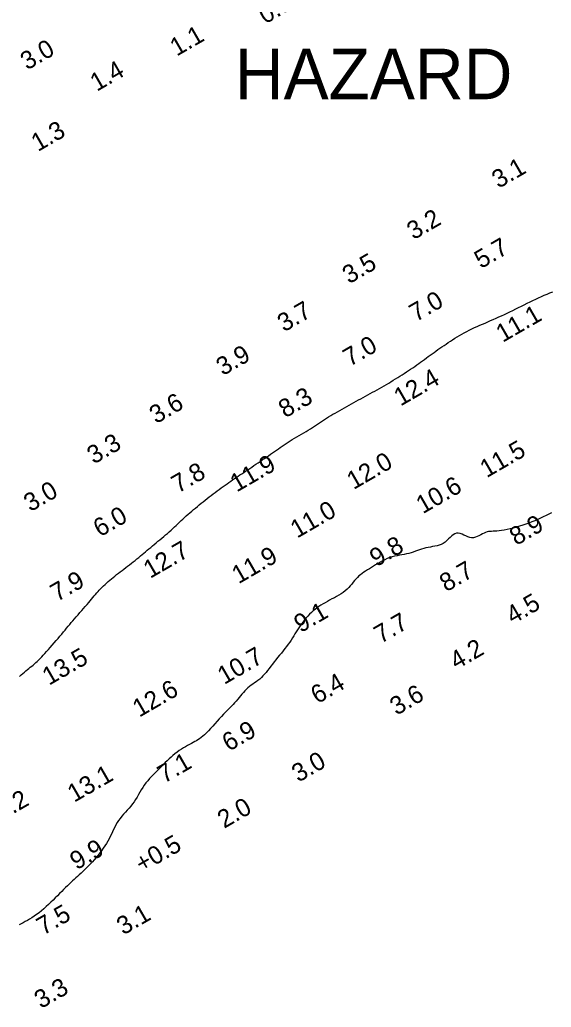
# Model space of a CAD drawing. Extents: x 3024098 to 3056816, y 418252 to 509144.
# Drawn here: x 3027600.4 to 3027747.8, y 427572.4 to 427846.4 of the extents above; entities that cross this region are included whole.
import ezdxf

# ---------------------------------------------------------------- set-up
doc = ezdxf.new("R2010")
doc.units = 0
for name, color, linetype in [('V-CHAN-CONT-EL10', 7, 'Continuous'), ('V-CHAN-NAID', 7, 'Continuous'), ('V-TOPO-SOUN-0911', 7, 'Continuous')]:
    doc.layers.add(name, color=color, linetype=linetype)

msp = doc.modelspace()

# ---------------------------------------------------------------- linework, layer by layer
at = {"layer": 'V-CHAN-CONT-EL10'}
for points in [[(3027600.35, 427664.21), (3027600.81, 427664.65), (3027601.25, 427665.05), (3027601.68, 427665.42), (3027602.1, 427665.78), (3027602.51, 427666.11), (3027602.91, 427666.42), (3027603.31, 427666.74), (3027603.7, 427667.04), (3027604.09, 427667.36), (3027604.48, 427667.68), (3027604.86, 427668.03), (3027605.25, 427668.38), (3027605.64, 427668.77), (3027606.04, 427669.17), (3027606.46, 427669.6), (3027606.89, 427670.07), (3027607.34, 427670.56), (3027607.82, 427671.09), (3027608.32, 427671.66), (3027608.84, 427672.26), (3027609.38, 427672.87), (3027609.92, 427673.5), (3027610.46, 427674.14), (3027611, 427674.77), (3027611.52, 427675.38), (3027612.02, 427675.97), (3027612.5, 427676.54), (3027612.95, 427677.08), (3027613.39, 427677.6), (3027613.82, 427678.11), (3027614.25, 427678.62), (3027614.68, 427679.13), (3027615.12, 427679.65), (3027615.58, 427680.19), (3027616.06, 427680.74), (3027616.56, 427681.32), (3027617.06, 427681.9), (3027617.57, 427682.48), (3027618.08, 427683.06), (3027618.57, 427683.63), (3027619.05, 427684.18), (3027619.5, 427684.71), (3027619.92, 427685.21), (3027620.31, 427685.68), (3027620.68, 427686.13), (3027621.04, 427686.55), (3027621.39, 427686.97), (3027621.74, 427687.37), (3027622.09, 427687.77), (3027622.45, 427688.16), (3027622.82, 427688.55), (3027623.21, 427688.94), (3027623.61, 427689.33), (3027624.03, 427689.73), (3027624.46, 427690.12), (3027624.9, 427690.51), (3027625.35, 427690.9), (3027625.81, 427691.29), (3027626.28, 427691.68), (3027626.76, 427692.06), (3027627.25, 427692.45), (3027627.75, 427692.84), (3027628.25, 427693.22), (3027628.76, 427693.61), (3027629.27, 427694), (3027629.79, 427694.4), (3027630.3, 427694.8), (3027630.82, 427695.2), (3027631.34, 427695.6), (3027631.85, 427696.01), (3027632.36, 427696.41), (3027632.87, 427696.82), (3027633.37, 427697.22), (3027633.86, 427697.62), (3027634.34, 427698.02), (3027634.82, 427698.42), (3027635.29, 427698.81), (3027635.76, 427699.21), (3027636.23, 427699.61), (3027636.71, 427700.01), (3027637.2, 427700.42), (3027637.69, 427700.84), (3027638.2, 427701.26), (3027638.72, 427701.69), (3027639.25, 427702.13), (3027639.78, 427702.57), (3027640.31, 427703.01), (3027640.83, 427703.45), (3027641.35, 427703.9), (3027641.85, 427704.35), (3027642.34, 427704.79), (3027642.82, 427705.23), (3027643.29, 427705.68), (3027643.75, 427706.12), (3027644.21, 427706.56), (3027644.67, 427707), (3027645.13, 427707.43), (3027645.6, 427707.87), (3027646.08, 427708.31), (3027646.57, 427708.74), (3027647.07, 427709.18), (3027647.57, 427709.61), (3027648.08, 427710.05), (3027648.6, 427710.49), (3027649.12, 427710.92), (3027649.65, 427711.36), (3027650.19, 427711.8), (3027650.72, 427712.24), (3027651.26, 427712.68), (3027651.8, 427713.12), (3027652.35, 427713.56), (3027652.89, 427713.99), (3027653.45, 427714.42), (3027654, 427714.85), (3027654.56, 427715.27), (3027655.12, 427715.68), (3027655.68, 427716.09), (3027656.23, 427716.49), (3027656.79, 427716.88), (3027657.33, 427717.27), (3027657.87, 427717.65), (3027658.4, 427718.01), (3027658.92, 427718.37), (3027659.43, 427718.72), (3027659.94, 427719.07), (3027660.44, 427719.41), (3027660.94, 427719.76), (3027661.45, 427720.1), (3027661.97, 427720.45), (3027662.5, 427720.8), (3027663.04, 427721.17), (3027663.6, 427721.54), (3027664.16, 427721.92), (3027664.73, 427722.3), (3027665.31, 427722.69), (3027665.9, 427723.08), (3027666.48, 427723.48), (3027667.07, 427723.87), (3027667.65, 427724.27), (3027668.23, 427724.66), (3027668.8, 427725.06), (3027669.37, 427725.45), (3027669.94, 427725.84), (3027670.5, 427726.23), (3027671.05, 427726.62), (3027671.59, 427727), (3027672.12, 427727.38), (3027672.65, 427727.75), (3027673.18, 427728.12), (3027673.71, 427728.49), (3027674.25, 427728.85), (3027674.8, 427729.22), (3027675.37, 427729.58), (3027675.96, 427729.95), (3027676.57, 427730.31), (3027677.2, 427730.68), (3027677.84, 427731.05), (3027678.49, 427731.42), (3027679.14, 427731.78), (3027679.79, 427732.15), (3027680.42, 427732.52), (3027681.02, 427732.9), (3027681.61, 427733.27), (3027682.17, 427733.64), (3027682.72, 427734.01), (3027683.26, 427734.38), (3027683.8, 427734.75), (3027684.34, 427735.12), (3027684.89, 427735.48), (3027685.45, 427735.85), (3027686.04, 427736.21), (3027686.64, 427736.57), (3027687.26, 427736.93), (3027687.88, 427737.28), (3027688.52, 427737.64), (3027689.17, 427738), (3027689.81, 427738.36), (3027690.46, 427738.72), (3027691.1, 427739.08), (3027691.74, 427739.44), (3027692.39, 427739.81), (3027693.02, 427740.17), (3027693.67, 427740.53), (3027694.31, 427740.9), (3027694.95, 427741.26), (3027695.6, 427741.61), (3027696.25, 427741.97), (3027696.9, 427742.32), (3027697.55, 427742.67), (3027698.2, 427743.03), (3027698.86, 427743.38), (3027699.51, 427743.74), (3027700.16, 427744.1), (3027700.81, 427744.46), (3027701.45, 427744.84), (3027702.09, 427745.21), (3027702.72, 427745.59), (3027703.35, 427745.97), (3027703.98, 427746.36), (3027704.6, 427746.74), (3027705.21, 427747.13), (3027705.82, 427747.52), (3027706.43, 427747.91), (3027707.03, 427748.29), (3027707.63, 427748.68), (3027708.21, 427749.07), (3027708.79, 427749.45), (3027709.37, 427749.84), (3027709.94, 427750.22), (3027710.49, 427750.61), (3027711.04, 427751), (3027711.58, 427751.39), (3027712.11, 427751.78), (3027712.64, 427752.16), (3027713.17, 427752.55), (3027713.7, 427752.94), (3027714.23, 427753.33), (3027714.76, 427753.71), (3027715.29, 427754.1), (3027715.83, 427754.48), (3027716.38, 427754.87), (3027716.93, 427755.25), (3027717.49, 427755.64), (3027718.06, 427756.03), (3027718.64, 427756.42), (3027719.23, 427756.81), (3027719.83, 427757.21), (3027720.44, 427757.61), (3027721.06, 427758.01), (3027721.7, 427758.41), (3027722.35, 427758.8), (3027723.01, 427759.18), (3027723.68, 427759.56), (3027724.36, 427759.93), (3027725.06, 427760.28), (3027725.77, 427760.62), (3027726.48, 427760.96), (3027727.21, 427761.29), (3027727.95, 427761.61), (3027728.69, 427761.93), (3027729.44, 427762.25), (3027730.19, 427762.58), (3027730.95, 427762.91), (3027731.71, 427763.24), (3027732.48, 427763.58), (3027733.24, 427763.93), (3027734.02, 427764.28), (3027734.79, 427764.64), (3027735.57, 427765.01), (3027736.36, 427765.38), (3027737.15, 427765.76), (3027737.94, 427766.15), (3027738.74, 427766.54), (3027739.54, 427766.94), (3027740.33, 427767.33), (3027741.13, 427767.73), (3027741.93, 427768.12), (3027742.72, 427768.5), (3027743.51, 427768.88), (3027744.3, 427769.25), (3027745.08, 427769.61), (3027745.87, 427769.96), (3027746.66, 427770.29), (3027747.45, 427770.61), (3027748.25, 427770.91)], [(3027747.83, 427709.59), (3027747.1, 427709.21), (3027746.35, 427708.83), (3027745.6, 427708.46), (3027744.82, 427708.1), (3027744.04, 427707.75), (3027743.23, 427707.41), (3027742.42, 427707.09), (3027741.59, 427706.77), (3027740.74, 427706.47), (3027739.88, 427706.17), (3027739, 427705.89), (3027738.12, 427705.63), (3027737.25, 427705.38), (3027736.39, 427705.16), (3027735.56, 427704.96), (3027734.77, 427704.79), (3027734.04, 427704.66), (3027733.36, 427704.56), (3027732.75, 427704.51), (3027732.21, 427704.48), (3027731.71, 427704.47), (3027731.25, 427704.45), (3027730.82, 427704.43), (3027730.41, 427704.38), (3027730, 427704.3), (3027729.58, 427704.16), (3027729.15, 427703.96), (3027728.7, 427703.72), (3027728.23, 427703.46), (3027727.75, 427703.21), (3027727.26, 427702.98), (3027726.76, 427702.8), (3027726.24, 427702.69), (3027725.72, 427702.67), (3027725.18, 427702.77), (3027724.65, 427702.94), (3027724.11, 427703.17), (3027723.58, 427703.42), (3027723.05, 427703.65), (3027722.53, 427703.84), (3027722.03, 427703.94), (3027721.55, 427703.93), (3027721.08, 427703.79), (3027720.63, 427703.53), (3027720.19, 427703.19), (3027719.75, 427702.78), (3027719.3, 427702.34), (3027718.84, 427701.9), (3027718.35, 427701.48), (3027717.85, 427701.12), (3027717.3, 427700.83), (3027716.73, 427700.61), (3027716.14, 427700.44), (3027715.53, 427700.32), (3027714.91, 427700.21), (3027714.28, 427700.11), (3027713.66, 427700.01), (3027713.05, 427699.89), (3027712.45, 427699.73), (3027711.86, 427699.55), (3027711.27, 427699.35), (3027710.69, 427699.14), (3027710.11, 427698.93), (3027709.52, 427698.72), (3027708.92, 427698.52), (3027708.31, 427698.34), (3027707.67, 427698.2), (3027707.03, 427698.06), (3027706.37, 427697.94), (3027705.7, 427697.82), (3027705.02, 427697.69), (3027704.34, 427697.54), (3027703.66, 427697.36), (3027702.98, 427697.14), (3027702.3, 427696.88), (3027701.64, 427696.58), (3027700.98, 427696.24), (3027700.33, 427695.88), (3027699.7, 427695.51), (3027699.08, 427695.14), (3027698.48, 427694.76), (3027697.91, 427694.4), (3027697.35, 427694.06), (3027696.82, 427693.74), (3027696.31, 427693.42), (3027695.82, 427693.1), (3027695.35, 427692.77), (3027694.9, 427692.43), (3027694.46, 427692.07), (3027694.05, 427691.68), (3027693.65, 427691.25), (3027693.26, 427690.8), (3027692.87, 427690.32), (3027692.47, 427689.84), (3027692.06, 427689.35), (3027691.63, 427688.86), (3027691.16, 427688.39), (3027690.66, 427687.94), (3027690.11, 427687.52), (3027689.53, 427687.12), (3027688.92, 427686.74), (3027688.28, 427686.38), (3027687.64, 427686.03), (3027686.98, 427685.69), (3027686.34, 427685.35), (3027685.71, 427685.01), (3027685.09, 427684.67), (3027684.5, 427684.33), (3027683.93, 427683.97), (3027683.37, 427683.6), (3027682.83, 427683.22), (3027682.3, 427682.81), (3027681.79, 427682.39), (3027681.29, 427681.94), (3027680.79, 427681.46), (3027680.32, 427680.96), (3027679.85, 427680.45), (3027679.4, 427679.91), (3027678.96, 427679.36), (3027678.54, 427678.81), (3027678.14, 427678.25), (3027677.76, 427677.68), (3027677.4, 427677.12), (3027677.05, 427676.57), (3027676.71, 427676.01), (3027676.37, 427675.44), (3027676.02, 427674.88), (3027675.65, 427674.3), (3027675.27, 427673.73), (3027674.85, 427673.14), (3027674.41, 427672.54), (3027673.94, 427671.93), (3027673.44, 427671.31), (3027672.94, 427670.7), (3027672.42, 427670.07), (3027671.91, 427669.45), (3027671.41, 427668.83), (3027670.92, 427668.22), (3027670.45, 427667.61), (3027670, 427667.01), (3027669.57, 427666.43), (3027669.14, 427665.87), (3027668.71, 427665.33), (3027668.28, 427664.82), (3027667.85, 427664.33), (3027667.4, 427663.89), (3027666.93, 427663.48), (3027666.46, 427663.1), (3027665.97, 427662.75), (3027665.49, 427662.41), (3027665, 427662.08), (3027664.53, 427661.74), (3027664.07, 427661.39), (3027663.62, 427661.02), (3027663.2, 427660.62), (3027662.8, 427660.2), (3027662.4, 427659.76), (3027662.02, 427659.3), (3027661.63, 427658.83), (3027661.24, 427658.35), (3027660.84, 427657.86), (3027660.43, 427657.38), (3027659.99, 427656.89), (3027659.53, 427656.4), (3027659.05, 427655.9), (3027658.54, 427655.39), (3027658.02, 427654.86), (3027657.48, 427654.31), (3027656.92, 427653.73), (3027656.33, 427653.11), (3027655.73, 427652.46), (3027655.12, 427651.79), (3027654.51, 427651.1), (3027653.89, 427650.42), (3027653.29, 427649.76), (3027652.71, 427649.13), (3027652.15, 427648.55), (3027651.62, 427648.04), (3027651.13, 427647.59), (3027650.67, 427647.22), (3027650.23, 427646.89), (3027649.8, 427646.61), (3027649.37, 427646.35), (3027648.93, 427646.11), (3027648.48, 427645.87), (3027648, 427645.61), (3027647.48, 427645.34), (3027646.94, 427645.04), (3027646.37, 427644.72), (3027645.79, 427644.38), (3027645.2, 427644.01), (3027644.6, 427643.62), (3027644.02, 427643.21), (3027643.44, 427642.77), (3027642.88, 427642.31), (3027642.34, 427641.83), (3027641.81, 427641.33), (3027641.28, 427640.82), (3027640.76, 427640.29), (3027640.23, 427639.76), (3027639.71, 427639.22), (3027639.17, 427638.67), (3027638.62, 427638.12), (3027638.06, 427637.57), (3027637.5, 427637.01), (3027636.95, 427636.44), (3027636.41, 427635.86), (3027635.88, 427635.27), (3027635.38, 427634.66), (3027634.91, 427634.04), (3027634.48, 427633.4), (3027634.07, 427632.74), (3027633.68, 427632.08), (3027633.3, 427631.41), (3027632.92, 427630.74), (3027632.52, 427630.09), (3027632.12, 427629.45), (3027631.68, 427628.82), (3027631.21, 427628.22), (3027630.72, 427627.64), (3027630.21, 427627.07), (3027629.69, 427626.51), (3027629.18, 427625.96), (3027628.69, 427625.4), (3027628.22, 427624.83), (3027627.78, 427624.26), (3027627.4, 427623.66), (3027627.04, 427623.05), (3027626.72, 427622.42), (3027626.41, 427621.78), (3027626.11, 427621.14), (3027625.81, 427620.48), (3027625.5, 427619.82), (3027625.16, 427619.16), (3027624.8, 427618.5), (3027624.4, 427617.83), (3027623.98, 427617.17), (3027623.54, 427616.52), (3027623.08, 427615.87), (3027622.59, 427615.23), (3027622.09, 427614.6), (3027621.58, 427613.98), (3027621.05, 427613.37), (3027620.52, 427612.78), (3027619.98, 427612.21), (3027619.45, 427611.65), (3027618.92, 427611.11), (3027618.39, 427610.6), (3027617.88, 427610.1), (3027617.37, 427609.63), (3027616.89, 427609.18), (3027616.42, 427608.75), (3027615.96, 427608.33), (3027615.5, 427607.91), (3027615.04, 427607.49), (3027614.58, 427607.06), (3027614.1, 427606.61), (3027613.61, 427606.14), (3027613.09, 427605.63), (3027612.56, 427605.1), (3027612.01, 427604.54), (3027611.44, 427603.96), (3027610.85, 427603.37), (3027610.25, 427602.77), (3027609.64, 427602.16), (3027609, 427601.55), (3027608.36, 427600.94), (3027607.71, 427600.35), (3027607.05, 427599.76), (3027606.39, 427599.2), (3027605.72, 427598.66), (3027605.06, 427598.15), (3027604.4, 427597.67), (3027603.75, 427597.24), (3027603.12, 427596.86), (3027602.49, 427596.51), (3027601.88, 427596.18), (3027601.29, 427595.88), (3027600.73, 427595.58), (3027600.18, 427595.28)]]:
    msp.add_lwpolyline(points, dxfattribs=at)

# ---------------------------------------------------------------- texts
at = {"layer": 'V-CHAN-NAID'}
msp.add_text('HAZARD', height=14, dxfattribs=at).set_placement((3027660.06, 427824.34))
at = {"layer": 'V-TOPO-SOUN-0911'}
for s, p in [('0.8', (3027668.47, 427845.07)), ('1.1', (3027643.91, 427836.13)), ('3.0', (3027602.41, 427832.28)), ('1.4', (3027621.75, 427826.37)), ('1.3', (3027605.41, 427809.67)), ('3.1', (3027733.18, 427799.45)), ('3.2', (3027709.61, 427785.2)), ('5.7', (3027728.31, 427777.19)), ('3.5', (3027691.72, 427772.96)), ('7.0', (3027710.28, 427762.46)), ('3.7', (3027673.69, 427759.64)), ('11.1 ', (3027734.33, 427756.73)), ('7.0', (3027691.91, 427750.06)), ('3.9', (3027656.72, 427747.5)), ('12.4 ', (3027706, 427739.06)), ('8.3', (3027674.01, 427735.79)), ('3.6', (3027638.19, 427734.16)), ('3.3', (3027620.9, 427722.96)), ('11.5 ', (3027729.88, 427719.18)), ('11.9 ', (3027660.56, 427715.21)), ('12.0 ', (3027692.96, 427715.9)), ('7.8', (3027644.29, 427714.92)), ('10.6 ', (3027712.17, 427709.18)), ('3.0', (3027603.33, 427709.74)), ('6.0', (3027622.62, 427702.75)), ('11.0 ', (3027677.31, 427702.42)), ('8.9', (3027738.09, 427700.39)), ('9.8', (3027699.28, 427694.48)), ('12.7 ', (3027636.55, 427691.26)), ('11.9 ', (3027661.06, 427689.75)), ('8.7', (3027718.67, 427687.53)), ('7.9', (3027610.73, 427684.81)), ('4.5', (3027737.13, 427678.57)), ('9.1', (3027678.29, 427676.19)), ('7.7', (3027700.49, 427673.19)), ('13.5 ', (3027608.49, 427661.6)), ('10.7 ', (3027657.09, 427661.83)), ('4.2', (3027721.52, 427665.97)), ('6.4', (3027682.94, 427656.46)), ('12.6 ', (3027633.53, 427652.75)), ('3.6', (3027704.89, 427653.28)), ('6.9', (3027658.36, 427643.27)), ('7.1', (3027640.43, 427634.43)), ('3.0', (3027677.67, 427634.71)), ('13.1 ', (3027615.47, 427629.14)), ('13.2 ', (3027592.06, 427622.23)), ('2.0', (3027657.07, 427621.91)), ('+0.5 ', (3027634.24, 427609.64)), ('9.9', (3027616.14, 427610.4)), ('7.5', (3027606.91, 427592.29)), ('3.1', (3027629.11, 427592.33)), ('3.3', (3027606.27, 427571.91))]:
    msp.add_text(s, height=5, rotation=30, dxfattribs=at).set_placement(p)

doc.saveas('drawing.dxf')
